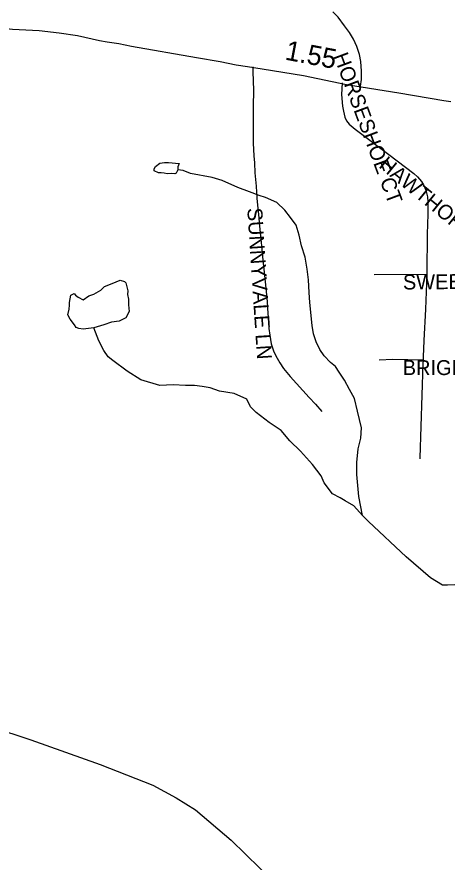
# Model space of a CAD drawing. Extents: x 1950930 to 2061844, y 904556 to 1017002.
# Drawn here: x 2010954 to 2013692, y 950934 to 956316 of the extents above; entities that cross this region are included whole.
import ezdxf

# ---------------------------------------------------------------- set-up
doc = ezdxf.new("R2010")
doc.units = 0
for name, color, linetype in [('Exist Hydrographic Creek Single Shore', 7, 'Continuous'), ('Exist Hydrographic Misc Water Feature', 7, 'Continuous'), ('Exist Road Non-System Type 51', 7, 'Continuous'), ('Exist Road Non-System Type 51 Label', 7, 'Continuous'), ('Exist Road Primary US Attributed', 7, 'Continuous'), ('Exist Road Primary US Structure Standard Bridge CELL', 7, 'Continuous'), ('Exist Road Secondary Type 51 Attributed', 7, 'Continuous')]:
    doc.layers.add(name, color=color, linetype=linetype)

msp = doc.modelspace()

# ---------------------------------------------------------------- linework, layer by layer
at = {"layer": 'Exist Hydrographic Creek Single Shore'}
for points in [[(2013154.4, 953140.2), (2013130.3, 953262.1), (2013118.5, 953402.2), (2013118.4, 953478), (2013126.1, 953566.1), (2013142.3, 953634), (2013146.3, 953698.3), (2013122.2, 953806.1), (2013101.9, 953886.2), (2013070, 953944), (2013038, 954002.1), (2013005.9, 954054), (2012982.1, 954090.2), (2012949.8, 954114.2), (2012910, 954158), (2012881.9, 954198), (2012858, 954246.1), (2012841.7, 954297.9), (2012833.9, 954349.9), (2012817.6, 954497.9), (2012813.7, 954562), (2012809.7, 954642.2), (2012801.6, 954710), (2012789.4, 954786), (2012765.6, 954858), (2012751.3, 954925.9), (2012731.3, 954990), (2012695.5, 955038), (2012659.4, 955086), (2012607.3, 955134), (2012535.4, 955166.1), (2012495.3, 955178), (2012435.4, 955201.9), (2012359.2, 955229.8), (2012259.4, 955273.8), (2012197.1, 955293.8), (2012059.1, 955317.7), (2012011.3, 955337.7), (2011979.2, 955341.7)], [(2013154.4, 953140.2), (2013098.6, 953202.1), (2013042.5, 953234.1), (2013010.4, 953254.1), (2012962.3, 953278.1), (2012910.3, 953350), (2012890.2, 953394.1), (2012834.3, 953465.8), (2012758.2, 953550.1), (2012690.4, 953615.8), (2012636.3, 953681.9), (2012560.2, 953733.7), (2012476.2, 953797.8), (2012440.2, 953833.7), (2012417.9, 953881.7), (2012336, 953917.9), (2012244.1, 953933.5), (2012184.1, 953953.5), (2012132.1, 953963.4), (2012084, 953969.7), (2012027.9, 953969.5), (2011947.9, 953973.5), (2011863.8, 953969.3), (2011743.8, 954005.3), (2011656, 954059.3), (2011563.8, 954127.1), (2011535.8, 954151.4), (2011507.7, 954191.3), (2011475.9, 954253.3), (2011443.8, 954335.1)], [(2014444.8, 952796.8), (2014388.9, 952772.7), (2014240.8, 952722.9), (2014144.9, 952700.6), (2014048.7, 952698.7), (2013930.7, 952688.6), (2013850.7, 952692.6), (2013786.8, 952696.5), (2013738.9, 952700.5), (2013694.9, 952696.5), (2013662.7, 952696.5), (2013586.6, 952744.3), (2013430.5, 952878.2), (2013190.7, 953102), (2013154.4, 953140.2)]]:
    msp.add_lwpolyline(points, dxfattribs=at)
at = {"layer": 'Exist Hydrographic Misc Water Feature'}
for points in [[(2011979.2, 955341.7), (2011967.3, 955321.6), (2011959.3, 955317.5), (2011935, 955317.6), (2011911.1, 955317.5), (2011891.2, 955321.5), (2011871.2, 955323.5), (2011855.1, 955323.6), (2011827.1, 955335.6), (2011827, 955347.4), (2011835.3, 955363.7), (2011863.3, 955385.4), (2011893.2, 955389.7), (2011919.1, 955389.5), (2011987.2, 955381.5), (2011979.3, 955361.7), (2011979.2, 955341.7)], [(2011443.8, 954335.1), (2011375.7, 954327.3), (2011347.9, 954331.1), (2011331.6, 954339), (2011319.8, 954355), (2011293.6, 954391), (2011277.8, 954419.2), (2011285.8, 954455.2), (2011289.6, 954481), (2011289.6, 954497.1), (2011297.5, 954543.2), (2011317.7, 954555.3), (2011327.6, 954543.2), (2011343.5, 954531.1), (2011375.6, 954515.3), (2011411.6, 954539.2), (2011443.7, 954551.3), (2011487.5, 954575.4), (2011511.6, 954599.2), (2011559.6, 954619.2), (2011611.5, 954639.4), (2011639.6, 954631.3), (2011647.6, 954623.3), (2011659.7, 954571.5), (2011657.5, 954547.2), (2011663.5, 954519.2), (2011663.8, 954515.3), (2011663.8, 954483.4), (2011667.8, 954439.4), (2011647.6, 954399.4), (2011639.6, 954395.3), (2011603.9, 954379.3), (2011555.8, 954371.1), (2011507.9, 954355.4), (2011443.8, 954335.1)]]:
    msp.add_lwpolyline(points, dxfattribs=at)
at = {"layer": 'Exist Road Non-System Type 51'}
msp.add_line((2013563.4, 954676.2), (2013227.5, 954672.9), dxfattribs=at)
for points in [[(2013140.9, 955874.2), (2013146.4, 955916.4), (2013147.5, 955969.6), (2013141.9, 956030.8), (2013135.1, 956076.1), (2013117, 956128.1), (2013095.5, 956174.6), (2013070.6, 956216.4), (2013040, 956258.3), (2012998.1, 956313.8), (2012965.2, 956347.8)], [(2012455.8, 955997.5), (2012456.4, 955965.2), (2012459.2, 955849.1), (2012458.5, 955744.9), (2012457.1, 955636.9), (2012456.8, 955556.7), (2012458.1, 955511.6), (2012459.9, 955471.3), (2012462.1, 955432), (2012466.6, 955385.5), (2012469.2, 955322.5), (2012477.4, 955237.6), (2012481.9, 955162.5), (2012486.2, 955116.9), (2012492.1, 955058.4), (2012498.8, 954983.3), (2012506.9, 954900.2), (2012512.6, 954835.8), (2012519.4, 954767.4), (2012527.4, 954691.4), (2012538.1, 954588.2), (2012546.1, 954501.6), (2012552, 954427.4), (2012554.6, 954380.9), (2012557.8, 954332.6), (2012562.8, 954288.8), (2012572.1, 954233.4), (2012586.4, 954190.1), (2012601.1, 954157.9), (2012626.6, 954114.1), (2012651.2, 954077.4), (2012692.8, 954026.5), (2012814.8, 953891.9), (2012854.5, 953849.5), (2012895.2, 953803.5)], [(2013024.2, 955895.6), (2013019, 955822.1), (2013026.1, 955748), (2013031.6, 955714.5), (2013040.6, 955677.4), (2013052.4, 955653.9), (2013069.6, 955632.2), (2013106.6, 955600.6), (2013322, 955440.5), (2013479.8, 955319.2), (2013504.1, 955296.7), (2013529.5, 955268.6), (2013542.1, 955246.9), (2013557.5, 955211.6), (2013567.5, 955169.1), (2013569.8, 955137.5), (2013569.8, 955058.8), (2013566.1, 954933.1), (2013563.9, 954689.8), (2013563.4, 954676.2)], [(2013563.4, 954676.2), (2013554.4, 954455.5), (2013544.9, 954254.8), (2013539.9, 954151.7), (2013538.9, 954130.4)], [(2013538.9, 954130.4), (2013346.5, 954133.6), (2013259.1, 954130.5), (2013259.1, 954130.5)], [(2013538.9, 954130.4), (2013537.8, 954106.4), (2013518.2, 953507.8), (2013518.2, 953502.9)]]:
    msp.add_lwpolyline(points, dxfattribs=at)
at = {"layer": 'Exist Road Primary US Attributed'}
msp.add_lwpolyline([(2006654.5, 953576.6), (2008675.2, 952601.8), (2008883.2, 952495.9), (2008995.1, 952452), (2009115.2, 952396.1), (2009925.5, 952092.6), (2010423.6, 951928.9), (2010545.6, 951877), (2011041.7, 951713.3), (2011483.8, 951555.5), (2011819.9, 951423.7), (2011967.9, 951343.8), (2012089.8, 951266.4), (2012317.7, 951074.4), (2012590.7, 950805.7)], dxfattribs=at)
at = {"layer": 'Exist Road Secondary Type 51 Attributed'}
msp.add_lwpolyline([(2010124.4, 956325.7), (2010282.4, 956300.2), (2010386.4, 956288.3), (2010551.8, 956271.9), (2010735.5, 956258.3), (2010925.1, 956236.7), (2011096.6, 956228.8), (2011223, 956214.4), (2011338.7, 956196.5), (2011479.8, 956165.8), (2011527.7, 956158), (2011602.9, 956146.3), (2011682.6, 956129.1), (2012097.9, 956057.7), (2012248.4, 956032.3), (2012350.1, 956010.8), (2012422.4, 955999), (2012514.2, 955985.4), (2012778.1, 955942.8), (2013050.8, 955884.6), (2013385.1, 955831.6), (2013671.4, 955782.8), (2013716.3, 955777)], dxfattribs=at)

# ---------------------------------------------------------------- texts
at = {"layer": 'Exist Road Non-System Type 51 Label'}
for s, rotation, p in [('  HORSESHOE CT', 290.3772, (2012943.2, 956133.9)), ('  HAWTHORNE DR', 320.8182, (2013196.8, 955405.9)), ('  SUNNYVALE LN', 273.7268, (2012415.3, 955167.8)), ('  SWEET BAY CT', 0.5478, (2013340.8, 954579)), ('  BRIGHTLEAF CT', 359.97, (2013339.2, 954035.5))]:
    msp.add_text(s, height=95, rotation=rotation, dxfattribs=at).set_placement(p)
at = {"layer": 'Exist Road Primary US Structure Standard Bridge CELL'}
msp.add_text('1.55', height=125, rotation=349.3325, dxfattribs=at).set_placement((2012655.5, 956044.4))

doc.saveas('drawing.dxf')
